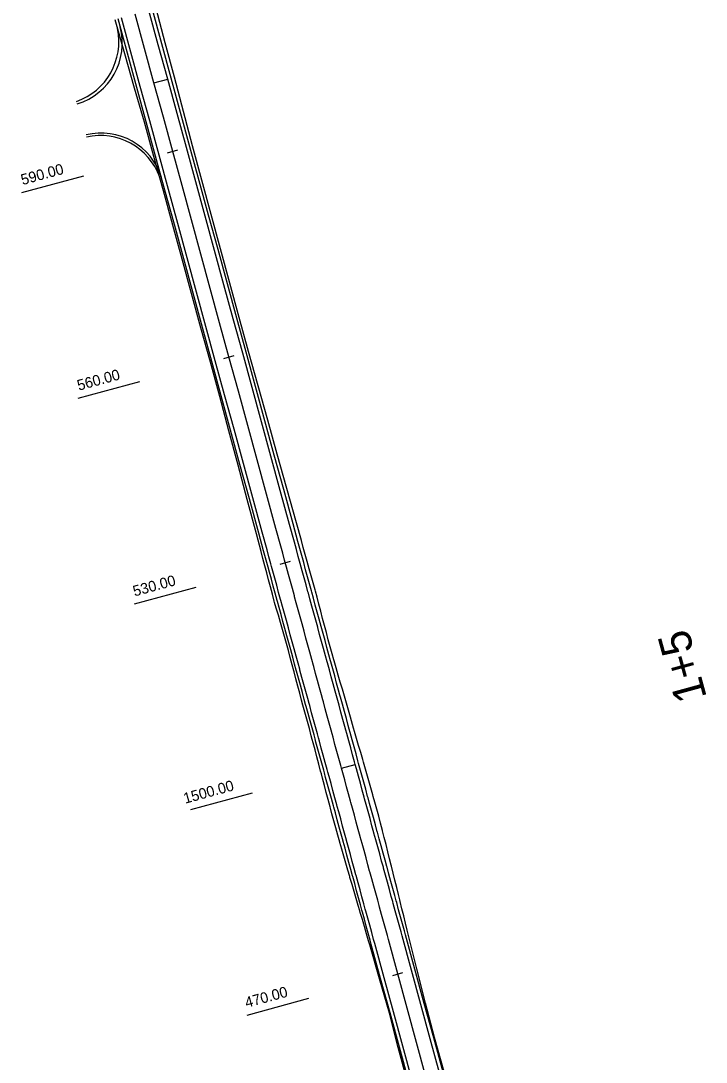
# Model space of a CAD drawing. Extents: x -550605 to -538780, y -1102367 to -1093705.
# Drawn here: x -547479 to -547382.5, y -1100803.7 to -1100657.2 of the extents above; entities that cross this region are included whole.
import ezdxf

# ---------------------------------------------------------------- set-up
doc = ezdxf.new("R2010")
doc.units = 0
for name, color, linetype in [('SIT - hrany vozovky', 7, 'Continuous'), ('SIT - oblouky - hrany', 7, 'Continuous'), ('SIT - oblouky - koruna', 7, 'Continuous'), ('SIT - osa cesty', 7, 'Continuous'), ('SIT - paty násypů', 7, 'Continuous'), ('SIT - staničení po 100m', 7, 'Continuous'), ('SIT - staničení po 30m', 7, 'Continuous')]:
    doc.layers.add(name, color=color, linetype=linetype)

msp = doc.modelspace()

# ---------------------------------------------------------------- linework, layer by layer
at = {"layer": 'SIT - hrany vozovky'}
for points in [[(-547420.05, -1100805.2), (-547421.37, -1100800.38), (-547422.69, -1100795.55), (-547424.01, -1100790.73), (-547425.33, -1100785.91), (-547425.48, -1100785.35), (-547425.75, -1100784.35), (-547426.03, -1100783.35), (-547426.3, -1100782.36), (-547426.57, -1100781.36), (-547426.65, -1100781.09), (-547426.85, -1100780.36), (-547427.12, -1100779.37), (-547427.39, -1100778.37), (-547427.66, -1100777.37), (-547427.94, -1100776.38), (-547427.97, -1100776.26), (-547428.21, -1100775.38), (-547428.48, -1100774.38), (-547428.76, -1100773.39), (-547429.03, -1100772.39), (-547429.29, -1100771.44), (-547429.3, -1100771.39), (-547429.57, -1100770.4), (-547429.85, -1100769.4), (-547430.12, -1100768.4), (-547430.39, -1100767.41), (-547430.61, -1100766.62), (-547430.66, -1100766.41), (-547430.94, -1100765.41), (-547431.21, -1100764.42), (-547431.48, -1100763.42), (-547431.76, -1100762.42), (-547431.93, -1100761.8), (-547432.03, -1100761.43), (-547432.3, -1100760.43), (-547432.57, -1100759.43), (-547432.85, -1100758.44), (-547433.12, -1100757.44), (-547433.25, -1100756.97), (-547433.39, -1100756.44), (-547433.67, -1100755.45), (-547433.94, -1100754.45), (-547434.21, -1100753.45), (-547434.48, -1100752.46), (-547434.57, -1100752.15), (-547434.76, -1100751.46), (-547435.03, -1100750.46), (-547435.3, -1100749.47), (-547435.57, -1100748.47), (-547435.85, -1100747.47), (-547435.89, -1100747.33), (-547436.12, -1100746.48), (-547436.39, -1100745.48), (-547436.67, -1100744.48), (-547436.94, -1100743.49), (-547437.21, -1100742.51), (-547437.21, -1100742.49), (-547437.48, -1100741.49), (-547437.76, -1100740.5), (-547438.03, -1100739.5), (-547438.3, -1100738.5), (-547438.53, -1100737.68), (-547438.58, -1100737.51), (-547438.85, -1100736.51), (-547439.12, -1100735.51), (-547439.39, -1100734.52), (-547439.67, -1100733.52), (-547439.85, -1100732.86), (-547439.94, -1100732.52), (-547440.21, -1100731.53), (-547440.48, -1100730.53), (-547441.17, -1100728.04), (-547442.49, -1100723.22), (-547443.81, -1100718.39), (-547445.13, -1100713.57), (-547446.45, -1100708.75), (-547447.77, -1100703.93), (-547449.09, -1100699.1), (-547450.41, -1100694.28), (-547451.73, -1100689.46), (-547453.05, -1100684.63), (-547454.37, -1100679.81), (-547455.69, -1100674.99), (-547457.01, -1100670.17), (-547458.33, -1100665.34), (-547459.65, -1100660.52), (-547460.97, -1100655.7)], [(-547419.57, -1100805.07), (-547420.89, -1100800.25), (-547422.21, -1100795.42), (-547423.53, -1100790.6), (-547424.85, -1100785.78), (-547425, -1100785.21), (-547425.27, -1100784.22), (-547425.55, -1100783.22), (-547425.82, -1100782.22), (-547426.09, -1100781.23), (-547426.17, -1100780.96), (-547426.36, -1100780.23), (-547426.64, -1100779.23), (-547426.91, -1100778.24), (-547427.18, -1100777.24), (-547427.45, -1100776.24), (-547427.49, -1100776.13), (-547427.73, -1100775.25), (-547428, -1100774.25), (-547428.27, -1100773.25), (-547428.55, -1100772.26), (-547428.81, -1100771.31), (-547428.82, -1100771.26), (-547429.09, -1100770.26), (-547429.36, -1100769.27), (-547429.64, -1100768.27), (-547429.91, -1100767.27), (-547430.13, -1100766.49), (-547430.18, -1100766.28), (-547430.46, -1100765.28), (-547430.73, -1100764.28), (-547431, -1100763.29), (-547431.27, -1100762.29), (-547431.45, -1100761.66), (-547431.55, -1100761.29), (-547431.82, -1100760.3), (-547432.09, -1100759.3), (-547432.36, -1100758.3), (-547432.64, -1100757.31), (-547432.77, -1100756.84), (-547432.91, -1100756.31), (-547433.18, -1100755.31), (-547433.46, -1100754.32), (-547433.73, -1100753.32), (-547434, -1100752.32), (-547434.09, -1100752.02), (-547434.27, -1100751.33), (-547434.55, -1100750.33), (-547434.82, -1100749.34), (-547435.09, -1100748.34), (-547435.37, -1100747.34), (-547435.41, -1100747.2), (-547435.64, -1100746.35), (-547435.91, -1100745.35), (-547436.18, -1100744.35), (-547436.46, -1100743.36), (-547436.73, -1100742.37), (-547436.73, -1100742.36), (-547437, -1100741.36), (-547437.27, -1100740.37), (-547437.55, -1100739.37), (-547437.82, -1100738.37), (-547438.05, -1100737.55), (-547438.09, -1100737.38), (-547438.37, -1100736.38), (-547438.64, -1100735.38), (-547438.91, -1100734.39), (-547439.18, -1100733.39), (-547439.36, -1100732.73), (-547439.46, -1100732.39), (-547439.73, -1100731.4), (-547440, -1100730.4), (-547440.68, -1100727.91), (-547442, -1100723.08), (-547443.32, -1100718.26), (-547444.64, -1100713.44), (-547445.96, -1100708.62), (-547447.28, -1100703.79), (-547448.6, -1100698.97), (-547449.92, -1100694.15), (-547451.24, -1100689.33), (-547452.56, -1100684.5), (-547453.88, -1100679.68), (-547455.2, -1100674.86), (-547456.52, -1100670.03), (-547457.84, -1100665.21), (-547459.16, -1100660.39), (-547460.48, -1100655.57)], [(-547424.39, -1100806.39), (-547425.71, -1100801.57), (-547427.03, -1100796.74), (-547428.35, -1100791.92), (-547429.67, -1100787.1), (-547429.82, -1100786.53), (-547430.1, -1100785.54), (-547430.37, -1100784.54), (-547430.64, -1100783.54), (-547430.91, -1100782.55), (-547430.99, -1100782.28), (-547431.19, -1100781.55), (-547431.46, -1100780.55), (-547431.73, -1100779.56), (-547432, -1100778.56), (-547432.28, -1100777.56), (-547432.31, -1100777.45), (-547432.55, -1100776.57), (-547432.82, -1100775.57), (-547433.1, -1100774.57), (-547433.37, -1100773.58), (-547433.63, -1100772.63), (-547433.64, -1100772.58), (-547433.91, -1100771.58), (-547434.19, -1100770.59), (-547434.46, -1100769.59), (-547434.73, -1100768.59), (-547434.95, -1100767.81), (-547435.01, -1100767.6), (-547435.28, -1100766.6), (-547435.55, -1100765.6), (-547435.82, -1100764.61), (-547436.1, -1100763.61), (-547436.27, -1100762.98), (-547436.37, -1100762.61), (-547436.64, -1100761.62), (-547436.91, -1100760.62), (-547437.19, -1100759.62), (-547437.46, -1100758.63), (-547437.59, -1100758.16), (-547437.73, -1100757.63), (-547438.01, -1100756.63), (-547438.28, -1100755.64), (-547438.55, -1100754.64), (-547438.82, -1100753.64), (-547438.91, -1100753.34), (-547439.1, -1100752.65), (-547439.37, -1100751.65), (-547439.64, -1100750.65), (-547439.92, -1100749.66), (-547440.19, -1100748.66), (-547440.23, -1100748.52), (-547440.46, -1100747.67), (-547440.73, -1100746.67), (-547441.01, -1100745.67), (-547441.28, -1100744.68), (-547441.55, -1100743.69), (-547441.55, -1100743.68), (-547441.82, -1100742.68), (-547442.1, -1100741.69), (-547442.37, -1100740.69), (-547442.64, -1100739.69), (-547442.87, -1100738.87), (-547442.92, -1100738.7), (-547443.19, -1100737.7), (-547443.46, -1100736.7), (-547443.73, -1100735.71), (-547444.01, -1100734.71), (-547444.19, -1100734.05), (-547444.28, -1100733.71), (-547444.55, -1100732.72), (-547444.83, -1100731.72), (-547445.51, -1100729.23), (-547446.83, -1100724.4), (-547448.15, -1100719.58), (-547449.47, -1100714.76), (-547450.79, -1100709.94), (-547452.11, -1100705.11), (-547453.43, -1100700.29), (-547454.75, -1100695.47), (-547456.07, -1100690.65), (-547457.39, -1100685.82), (-547458.71, -1100681), (-547460.03, -1100676.18), (-547461.35, -1100671.35), (-547462.67, -1100666.53), (-547463.99, -1100661.71), (-547465.31, -1100656.89)], [(-547423.91, -1100806.26), (-547425.23, -1100801.43), (-547426.55, -1100796.61), (-547427.87, -1100791.79), (-547429.19, -1100786.97), (-547429.34, -1100786.4), (-547429.61, -1100785.41), (-547429.89, -1100784.41), (-547430.16, -1100783.41), (-547430.43, -1100782.42), (-547430.51, -1100782.14), (-547430.7, -1100781.42), (-547430.98, -1100780.42), (-547431.25, -1100779.43), (-547431.52, -1100778.43), (-547431.8, -1100777.43), (-547431.83, -1100777.32), (-547432.07, -1100776.44), (-547432.34, -1100775.44), (-547432.61, -1100774.44), (-547432.89, -1100773.45), (-547433.15, -1100772.5), (-547433.16, -1100772.45), (-547433.43, -1100771.45), (-547433.7, -1100770.46), (-547433.98, -1100769.46), (-547434.25, -1100768.46), (-547434.47, -1100767.68), (-547434.52, -1100767.47), (-547434.8, -1100766.47), (-547435.07, -1100765.47), (-547435.34, -1100764.48), (-547435.61, -1100763.48), (-547435.79, -1100762.85), (-547435.89, -1100762.48), (-547436.16, -1100761.49), (-547436.43, -1100760.49), (-547436.71, -1100759.49), (-547436.98, -1100758.5), (-547437.11, -1100758.03), (-547437.25, -1100757.5), (-547437.52, -1100756.5), (-547437.8, -1100755.51), (-547438.07, -1100754.51), (-547438.34, -1100753.51), (-547438.43, -1100753.21), (-547438.61, -1100752.52), (-547438.89, -1100751.52), (-547439.16, -1100750.52), (-547439.43, -1100749.53), (-547439.71, -1100748.53), (-547439.75, -1100748.38), (-547439.98, -1100747.53), (-547440.25, -1100746.54), (-547440.52, -1100745.54), (-547440.8, -1100744.54), (-547441.07, -1100743.56), (-547441.07, -1100743.55), (-547441.34, -1100742.55), (-547441.62, -1100741.55), (-547441.89, -1100740.56), (-547442.16, -1100739.56), (-547442.39, -1100738.74), (-547442.43, -1100738.56), (-547442.71, -1100737.57), (-547442.98, -1100736.57), (-547443.25, -1100735.57), (-547443.52, -1100734.58), (-547443.71, -1100733.92), (-547443.8, -1100733.58), (-547444.07, -1100732.58), (-547444.34, -1100731.59), (-547445.03, -1100729.09), (-547446.35, -1100724.27), (-547447.67, -1100719.45), (-547448.99, -1100714.63), (-547450.31, -1100709.8), (-547451.63, -1100704.98), (-547452.95, -1100700.16), (-547454.26, -1100695.34), (-547455.58, -1100690.51), (-547456.9, -1100685.69), (-547458.22, -1100680.87), (-547459.54, -1100676.05), (-547460.86, -1100671.22), (-547462.18, -1100666.4), (-547463.5, -1100661.58), (-547464.82, -1100656.75)]]:
    msp.add_lwpolyline(points, dxfattribs=at)
at = {"layer": 'SIT - oblouky - hrany'}
for centre, radius, start, end in [((-547474.14, -1100660.06), 8.95, 289.3568, 11.6286), ((-547467.8, -1100682.17), 8.87, 19.8115, 102.819)]:
    msp.add_arc(centre, radius, start, end, dxfattribs=at)
at = {"layer": 'SIT - oblouky - koruna'}
for centre, radius, start, end in [((-547473.72, -1100660.26), 9, 287.236, 14.5503), ((-547467.7, -1100681.86), 8.91, 17.3726, 103.6818)]:
    msp.add_arc(centre, radius, start, end, dxfattribs=at)
at = {"layer": 'SIT - osa cesty'}
msp.add_lwpolyline([(-547421.98, -1100805.73), (-547423.3, -1100800.91), (-547424.62, -1100796.08), (-547425.94, -1100791.26), (-547427.26, -1100786.44), (-547427.41, -1100785.87), (-547427.68, -1100784.88), (-547427.96, -1100783.88), (-547428.23, -1100782.88), (-547428.5, -1100781.89), (-547428.58, -1100781.62), (-547428.77, -1100780.89), (-547429.05, -1100779.89), (-547429.32, -1100778.9), (-547429.59, -1100777.9), (-547429.87, -1100776.9), (-547429.9, -1100776.79), (-547430.14, -1100775.91), (-547430.41, -1100774.91), (-547430.68, -1100773.91), (-547430.96, -1100772.92), (-547431.22, -1100771.97), (-547431.23, -1100771.92), (-547431.5, -1100770.92), (-547431.78, -1100769.93), (-547432.05, -1100768.93), (-547432.32, -1100767.93), (-547432.54, -1100767.15), (-547432.59, -1100766.94), (-547432.87, -1100765.94), (-547433.14, -1100764.94), (-547433.41, -1100763.95), (-547433.68, -1100762.95), (-547433.86, -1100762.32), (-547433.96, -1100761.95), (-547434.23, -1100760.96), (-547434.5, -1100759.96), (-547434.78, -1100758.96), (-547435.05, -1100757.97), (-547435.18, -1100757.5), (-547435.32, -1100756.97), (-547435.59, -1100755.97), (-547435.87, -1100754.98), (-547436.14, -1100753.98), (-547436.41, -1100752.98), (-547436.5, -1100752.68), (-547436.69, -1100751.99), (-547436.96, -1100750.99), (-547437.23, -1100749.99), (-547437.5, -1100749), (-547437.78, -1100748), (-547437.82, -1100747.86), (-547438.05, -1100747.01), (-547438.32, -1100746.01), (-547438.6, -1100745.01), (-547438.87, -1100744.02), (-547439.14, -1100743.03), (-547439.14, -1100743.02), (-547439.41, -1100742.02), (-547439.69, -1100741.03), (-547439.96, -1100740.03), (-547440.23, -1100739.03), (-547440.46, -1100738.21), (-547440.5, -1100738.04), (-547440.78, -1100737.04), (-547441.05, -1100736.04), (-547441.32, -1100735.05), (-547441.6, -1100734.05), (-547441.78, -1100733.39), (-547441.87, -1100733.05), (-547442.14, -1100732.06), (-547442.41, -1100731.06), (-547443.1, -1100728.57), (-547444.42, -1100723.74), (-547445.74, -1100718.92), (-547447.06, -1100714.1), (-547448.38, -1100709.28), (-547449.7, -1100704.45), (-547451.02, -1100699.63), (-547452.34, -1100694.81), (-547453.66, -1100689.99), (-547454.98, -1100685.16), (-547456.3, -1100680.34), (-547457.62, -1100675.52), (-547458.94, -1100670.69), (-547460.26, -1100665.87), (-547461.58, -1100661.05), (-547462.9, -1100656.23)], dxfattribs=at)
at = {"layer": 'SIT - paty násypů'}
for points in [[(-547419.41, -1100805.03), (-547420.75, -1100800.21), (-547422.06, -1100795.38), (-547423.26, -1100790.53), (-547424.46, -1100785.67), (-547424.6, -1100785.11), (-547424.85, -1100784.1), (-547425.1, -1100783.1), (-547425.35, -1100782.1), (-547425.6, -1100781.09), (-547425.66, -1100780.82), (-547425.84, -1100780.09), (-547426.09, -1100779.09), (-547426.34, -1100778.08), (-547426.59, -1100777.08), (-547426.84, -1100776.08), (-547426.87, -1100775.96), (-547427.09, -1100775.07), (-547427.34, -1100774.07), (-547427.59, -1100773.07), (-547427.85, -1100772.07), (-547428.08, -1100771.11), (-547428.1, -1100771.06), (-547428.35, -1100770.06), (-547428.6, -1100769.06), (-547428.88, -1100768.07), (-547429.17, -1100767.07), (-547429.39, -1100766.29), (-547429.45, -1100766.08), (-547429.74, -1100765.08), (-547430.02, -1100764.09), (-547430.31, -1100763.1), (-547430.59, -1100762.1), (-547430.77, -1100761.48), (-547430.88, -1100761.11), (-547431.16, -1100760.12), (-547431.45, -1100759.13), (-547431.74, -1100758.13), (-547432.02, -1100757.14), (-547432.16, -1100756.68), (-547432.31, -1100756.15), (-547432.59, -1100755.15), (-547432.88, -1100754.16), (-547433.17, -1100753.17), (-547433.46, -1100752.18), (-547433.54, -1100751.87), (-547433.74, -1100751.18), (-547434.03, -1100750.19), (-547434.32, -1100749.2), (-547434.61, -1100748.21), (-547434.9, -1100747.21), (-547434.94, -1100747.07), (-547435.18, -1100746.22), (-547435.45, -1100745.22), (-547435.73, -1100744.23), (-547435.99, -1100743.23), (-547436.25, -1100742.24), (-547436.25, -1100742.23), (-547436.52, -1100741.23), (-547436.78, -1100740.23), (-547437.04, -1100739.23), (-547437.31, -1100738.23), (-547437.52, -1100737.41), (-547437.57, -1100737.23), (-547437.85, -1100736.24), (-547438.13, -1100735.24), (-547438.4, -1100734.25), (-547438.68, -1100733.25), (-547438.86, -1100732.59), (-547438.96, -1100732.26), (-547439.24, -1100731.26), (-547439.51, -1100730.27), (-547440.21, -1100727.78), (-547441.56, -1100722.96), (-547442.9, -1100718.15), (-547444.25, -1100713.33), (-547445.6, -1100708.52), (-547446.94, -1100703.7), (-547448.27, -1100698.88), (-547449.6, -1100694.06), (-547450.91, -1100689.23), (-547452.21, -1100684.41), (-547453.52, -1100679.58), (-547454.82, -1100674.75), (-547456.11, -1100669.92), (-547457.39, -1100665.09), (-547458.66, -1100660.25), (-547459.94, -1100655.42)], [(-547424.56, -1100806.43), (-547425.89, -1100801.61), (-547427.13, -1100796.77), (-547428.51, -1100791.96), (-547429.89, -1100787.16), (-547430.06, -1100786.6), (-547430.35, -1100785.61), (-547430.64, -1100784.61), (-547430.93, -1100783.62), (-547431.22, -1100782.63), (-547431.3, -1100782.36), (-547431.51, -1100781.64), (-547431.8, -1100780.65), (-547432.09, -1100779.65), (-547432.38, -1100778.66), (-547432.67, -1100777.67), (-547432.7, -1100777.56), (-547432.95, -1100776.68), (-547433.24, -1100775.69), (-547433.53, -1100774.69), (-547433.82, -1100773.7), (-547434.09, -1100772.76), (-547434.11, -1100772.71), (-547434.4, -1100771.72), (-547434.68, -1100770.72), (-547434.95, -1100769.73), (-547435.22, -1100768.73), (-547435.43, -1100767.94), (-547435.48, -1100767.73), (-547435.75, -1100766.73), (-547436.01, -1100765.73), (-547436.27, -1100764.73), (-547436.54, -1100763.73), (-547436.7, -1100763.1), (-547436.8, -1100762.73), (-547437.06, -1100761.73), (-547437.32, -1100760.73), (-547437.59, -1100759.73), (-547437.85, -1100758.73), (-547437.97, -1100758.27), (-547438.12, -1100757.74), (-547438.39, -1100756.74), (-547438.66, -1100755.74), (-547438.93, -1100754.75), (-547439.21, -1100753.75), (-547439.29, -1100753.44), (-547439.48, -1100752.75), (-547439.75, -1100751.75), (-547440.01, -1100750.76), (-547440.28, -1100749.76), (-547440.54, -1100748.76), (-547440.58, -1100748.61), (-547440.81, -1100747.76), (-547441.07, -1100746.76), (-547441.33, -1100745.76), (-547441.6, -1100744.76), (-547441.89, -1100743.79), (-547441.89, -1100743.77), (-547442.18, -1100742.78), (-547442.47, -1100741.79), (-547442.75, -1100740.79), (-547443.04, -1100739.8), (-547443.27, -1100738.98), (-547443.32, -1100738.81), (-547443.59, -1100737.81), (-547443.86, -1100736.81), (-547444.13, -1100735.81), (-547444.39, -1100734.81), (-547444.57, -1100734.15), (-547444.66, -1100733.82), (-547444.92, -1100732.82), (-547445.19, -1100731.82), (-547445.85, -1100729.32), (-547447.14, -1100724.49), (-547448.42, -1100719.66), (-547449.71, -1100714.83), (-547451.01, -1100710), (-547452.32, -1100705.17), (-547453.65, -1100700.35), (-547454.96, -1100695.53), (-547456.27, -1100690.7), (-547457.62, -1100685.89), (-547458.94, -1100681.06), (-547460.27, -1100676.24), (-547461.61, -1100671.43), (-547462.99, -1100666.62), (-547464.37, -1100661.81), (-547465.73, -1100657)]]:
    msp.add_lwpolyline(points, dxfattribs=at)
at = {"layer": 'SIT - staničení po 100m'}
for points in [[(-547460.26, -1100665.87), (-547458.33, -1100665.34)], [(-547433.86, -1100762.32), (-547431.93, -1100761.8)]]:
    msp.add_lwpolyline(points, dxfattribs=at)
at = {"layer": 'SIT - staničení po 30m'}
for points in [[(-547458.34, -1100675.72), (-547456.89, -1100675.32)], [(-547478.84, -1100681.33), (-547470.15, -1100678.95)], [(-547450.42, -1100704.65), (-547448.97, -1100704.26)], [(-547470.92, -1100710.26), (-547462.23, -1100707.88)], [(-547442.5, -1100733.59), (-547441.05, -1100733.19)], [(-547463, -1100739.2), (-547454.32, -1100736.82)], [(-547455.08, -1100768.13), (-547446.4, -1100765.76)], [(-547426.66, -1100791.46), (-547425.21, -1100791.06)], [(-547447.16, -1100797.07), (-547438.48, -1100794.69)]]:
    msp.add_lwpolyline(points, dxfattribs=at)

# ---------------------------------------------------------------- texts
at = {"layer": 'SIT - staničení po 100m'}
msp.add_text('1+5', height=4.5, rotation=105.307, dxfattribs=at).set_placement((-547382.41, -1100752.36))
at = {"layer": 'SIT - staničení po 30m'}
for s, p in [('590.00', (-547478.76, -1100680.27)), ('560.00', (-547470.84, -1100709.2)), ('530.00', (-547462.99, -1100738.16)), ('1500.00', (-547455.88, -1100767.32)), ('470.00', (-547447.23, -1100796.05))]:
    msp.add_text(s, height=1.5, rotation=15.307, dxfattribs=at).set_placement(p)

doc.saveas('drawing.dxf')
